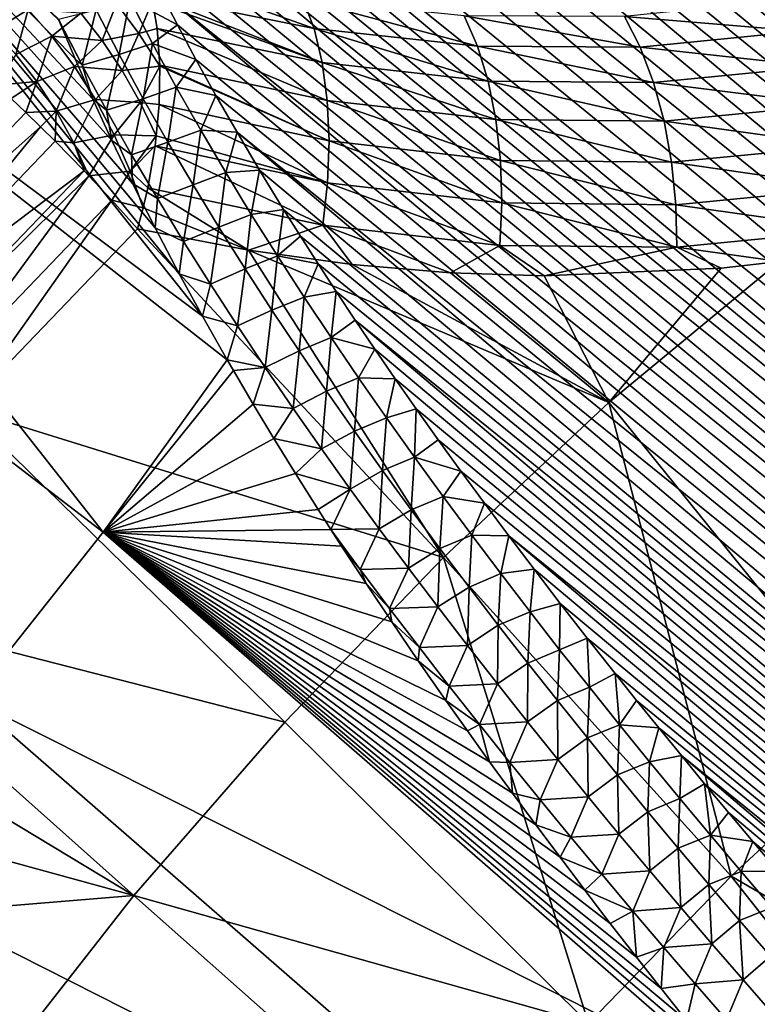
# Model space of a CAD drawing. Header units: metres. Extents: x -82 to 82, y -313 to 40.
# Tile 352 of 405: x 54.09 to 59.78, y -35.21 to -27.61. Entities that reach past the tile are written whole.
import ezdxf

# ---------------------------------------------------------------- set-up
doc = ezdxf.new("R2010")
doc.units = ezdxf.units.M
doc.layers.add('solid_505278_SW0001_CCC', color=7, linetype='CONTINUOUS')

msp = doc.modelspace()

# ---------------------------------------------------------------- linework, layer by layer
at = {"layer": 'solid_505278_SW0001_CCC'}
for points in [[(77.712303, -39.170506, 53.02898), (56.499939, -21.37587, 35.107277), (56.678864, -21.351303, 35.235115)], [(77.98645, -38.5368, 53.156605), (56.678864, -21.351303, 35.235115), (56.866714, -21.33169, 35.368835)], [(77.98645, -38.5368, 53.156605), (77.712303, -39.170506, 53.02898), (56.678864, -21.351303, 35.235115)], [(77.98645, -38.5368, 53.156605), (56.866714, -21.33169, 35.368835), (57.063717, -21.317303, 35.508598)], [(77.98645, -38.5368, 53.156605), (57.063717, -21.317303, 35.508598), (57.269768, -21.308002, 35.654255)], [(77.98645, -38.5368, 53.156605), (57.269768, -21.308002, 35.654255), (57.485489, -21.304436, 35.806316)], [(77.98645, -38.5368, 53.156605), (57.485489, -21.304436, 35.806316), (57.710903, -21.306637, 35.96476)], [(78.261543, -37.890862, 53.249474), (57.710903, -21.306637, 35.96476), (57.946106, -21.31469, 36.129635)], [(78.261543, -37.890862, 53.249474), (77.98645, -38.5368, 53.156605), (57.710903, -21.306637, 35.96476)], [(78.261543, -37.890862, 53.249474), (57.946106, -21.31469, 36.129635), (58.19183, -21.329311, 36.301529)], [(78.261543, -37.890862, 53.249474), (58.19183, -21.329311, 36.301529), (58.447876, -21.350321, 36.480244)], [(78.261543, -37.890862, 53.249474), (58.447876, -21.350321, 36.480244), (58.714619, -21.378071, 36.666058)], [(77.712303, -39.170506, 53.02898), (56.013958, -21.476168, 34.757023), (56.16758, -21.438412, 34.868263)], [(77.712303, -39.170506, 53.02898), (56.16758, -21.438412, 34.868263), (56.329449, -21.404823, 34.984917)], [(77.712303, -39.170506, 53.02898), (56.329449, -21.404823, 34.984917), (56.499939, -21.37587, 35.107277)], [(78.537277, -37.232582, 53.306927), (58.714619, -21.378071, 36.666058), (58.992783, -21.413254, 36.85957)], [(78.537277, -37.232582, 53.306927), (78.261543, -37.890862, 53.249474), (58.714619, -21.378071, 36.666058)], [(78.537277, -37.232582, 53.306927), (58.992783, -21.413254, 36.85957), (59.282021, -21.455545, 37.060444)], [(77.712303, -39.170506, 53.02898), (55.730373, -21.563089, 34.550049), (56.013958, -21.476168, 34.757023)], [(78.537277, -37.232582, 53.306927), (59.282021, -21.455545, 37.060444), (59.582996, -21.505589, 37.269222)], [(78.537277, -37.232582, 53.306927), (59.582996, -21.505589, 37.269222), (59.790581, -21.543652, 37.413147)], [(77.439308, -39.791695, 52.867069), (55.477753, -21.663631, 34.363495), (55.730373, -21.563089, 34.550049)], [(77.712303, -39.170506, 53.02898), (77.439308, -39.791695, 52.867069), (55.730373, -21.563089, 34.550049)], [(77.439308, -39.791695, 52.867069), (55.25507, -21.775826, 34.196854), (55.477753, -21.663631, 34.363495)], [(77.439308, -39.791695, 52.867069), (55.061066, -21.896627, 34.04945), (55.25507, -21.775826, 34.196854)], [(77.167732, -40.400043, 52.671307), (54.892632, -22.024157, 33.919224), (55.061066, -21.896627, 34.04945)], [(77.439308, -39.791695, 52.867069), (77.167732, -40.400043, 52.671307), (55.061066, -21.896627, 34.04945)], [(77.167732, -40.400043, 52.671307), (54.747044, -22.157621, 33.80442), (54.892632, -22.024157, 33.919224)], [(77.167732, -40.400043, 52.671307), (54.621262, -22.296532, 33.702938), (54.747044, -22.157621, 33.80442)], [(76.897682, -40.995556, 52.441936), (54.512222, -22.440956, 33.612549), (54.621262, -22.296532, 33.702938)], [(77.167732, -40.400043, 52.671307), (76.897682, -40.995556, 52.441936), (54.621262, -22.296532, 33.702938)], [(76.897682, -40.995556, 52.441936), (54.418098, -22.59203, 33.531937), (54.512222, -22.440956, 33.612549)], [(76.897682, -40.995556, 52.441936), (54.337437, -22.75078, 33.45998), (54.418098, -22.59203, 33.531937)], [(76.629295, -41.57785, 52.179131), (54.269032, -22.918339, 33.395657), (54.337437, -22.75078, 33.45998)], [(76.897682, -40.995556, 52.441936), (76.629295, -41.57785, 52.179131), (54.337437, -22.75078, 33.45998)], [(76.629295, -41.57785, 52.179131), (54.2127, -23.096617, 33.338722), (54.269032, -22.918339, 33.395657)], [(76.629295, -41.57785, 52.179131), (54.168476, -23.287699, 33.288994), (54.2127, -23.096617, 33.338722)], [(76.629295, -41.57785, 52.179131), (54.136528, -23.494091, 33.246277), (54.168476, -23.287699, 33.288994)], [(76.362785, -42.146549, 51.883034), (54.118328, -23.719193, 33.211342), (54.136528, -23.494091, 33.246277)], [(76.629295, -41.57785, 52.179131), (76.362785, -42.146549, 51.883034), (54.136528, -23.494091, 33.246277)], [(76.362785, -42.146549, 51.883034), (54.115746, -23.966042, 33.185219), (54.118328, -23.719193, 33.211342)], [(76.362785, -42.146549, 51.883034), (54.130711, -24.237123, 33.168953), (54.115746, -23.966042, 33.185219)], [(76.098122, -42.701454, 51.55349), (54.166065, -24.534912, 33.164337), (54.130711, -24.237123, 33.168953)], [(76.362785, -42.146549, 51.883034), (76.098122, -42.701454, 51.55349), (54.130711, -24.237123, 33.168953)], [(76.098122, -42.701454, 51.55349), (54.224506, -24.859316, 33.173386), (54.166065, -24.534912, 33.164337)], [(55.499104, -29.897238, 33.601494), (50.472244, -26.150358, 31.548208), (51.384346, -24.733618, 31.850908)], [(55.319359, -29.569712, 33.505646), (55.499104, -29.897238, 33.601494), (51.384346, -24.733618, 31.850908)], [(55.132519, -29.214909, 33.407429), (55.319359, -29.569712, 33.505646), (51.384346, -24.733618, 31.850908)], [(54.959049, -28.871813, 33.31786), (55.132519, -29.214909, 33.407429), (51.384346, -24.733618, 31.850908)], [(54.798218, -28.540098, 33.236446), (54.959049, -28.871813, 33.31786), (51.384346, -24.733618, 31.850908)], [(54.650684, -28.219862, 33.163277), (54.798218, -28.540098, 33.236446), (51.384346, -24.733618, 31.850908)], [(54.514759, -27.910536, 33.097496), (54.650684, -28.219862, 33.163277), (51.384346, -24.733618, 31.850908)], [(54.390209, -27.611948, 33.038853), (54.514759, -27.910536, 33.097496), (51.384346, -24.733618, 31.850908)], [(54.386349, -27.602388, 33.03706), (54.390209, -27.611948, 33.038853), (51.384346, -24.733618, 31.850908)], [(76.098122, -42.701454, 51.55349), (54.307911, -25.210443, 33.197372), (54.224506, -24.859316, 33.173386)], [(75.835464, -43.241989, 51.190437), (54.359497, -25.395966, 33.215336), (54.307911, -25.210443, 33.197372)], [(76.098122, -42.701454, 51.55349), (75.835464, -43.241989, 51.190437), (54.307911, -25.210443, 33.197372)], [(75.835464, -43.241989, 51.190437), (54.418095, -25.588348, 33.237587), (54.359497, -25.395966, 33.215336)], [(75.835464, -43.241989, 51.190437), (54.484196, -25.787806, 33.264523), (54.418095, -25.588348, 33.237587)], [(75.835464, -43.241989, 51.190437), (54.557568, -25.994192, 33.295876), (54.484196, -25.787806, 33.264523)], [(75.835464, -43.241989, 51.190437), (54.638813, -26.207821, 33.332153), (54.557568, -25.994192, 33.295876)], [(54.732632, -31.565056, 33.537498), (49.474346, -27.530312, 31.37314), (50.472244, -26.150358, 31.548208)], [(55.690086, -30.234406, 33.704788), (54.732632, -31.565056, 33.537498), (50.472244, -26.150358, 31.548208)], [(55.499104, -29.897238, 33.601494), (55.690086, -30.234406, 33.704788), (50.472244, -26.150358, 31.548208)], [(75.574974, -43.767609, 50.793751), (54.728233, -26.428816, 33.373569), (54.638813, -26.207821, 33.332153)], [(75.835464, -43.241989, 51.190437), (75.574974, -43.767609, 50.793751), (54.638813, -26.207821, 33.332153)], [(75.574974, -43.767609, 50.793751), (54.825699, -26.657087, 33.419968), (54.728233, -26.428816, 33.373569)], [(75.574974, -43.767609, 50.793751), (54.931931, -26.893061, 33.471947), (54.825699, -26.657087, 33.419968)], [(75.574974, -43.767609, 50.793751), (55.04697, -27.136723, 33.529507), (54.931931, -26.893061, 33.471947)], [(75.574974, -43.767609, 50.793751), (55.170937, -27.38813, 33.592697), (55.04697, -27.136723, 33.529507)], [(56.359562, -27.676243, 85.295265), (56.274132, -27.44945, 85.071564), (55.031906, -27.202644, 85.65387)], [(55.10194, -27.420052, 85.891785), (56.359562, -27.676243, 85.295265), (55.031906, -27.202644, 85.65387)], [(54.151546, -27.529089, 86.276726), (53.962662, -27.3566, 86.104431), (53.890133, -27.691517, 86.360878)], [(54.937099, -27.449747, 33.364674), (55.170937, -27.38813, 33.592697), (55.304642, -27.647802, 33.662205)], [(56.422745, -27.938818, 85.484573), (56.359562, -27.676243, 85.295265), (55.10194, -27.420052, 85.891785)], [(55.112698, -27.466095, 85.933853), (56.422745, -27.938818, 85.484573), (55.10194, -27.420052, 85.891785)], [(75.316559, -44.277763, 50.362961), (55.304642, -27.647802, 33.662205), (55.170937, -27.38813, 33.592697)], [(75.574974, -43.767609, 50.793751), (75.316559, -44.277763, 50.362961), (55.170937, -27.38813, 33.592697)], [(54.833839, -27.483006, 86.11058), (54.55933, -27.557642, 86.262047), (54.723541, -27.768463, 86.361893)], [(54.85614, -27.877144, 33.265396), (54.677689, -27.531462, 33.17979), (54.937099, -27.449747, 33.364674)], [(55.00771, -27.713909, 86.209999), (54.833839, -27.483006, 86.11058), (54.723541, -27.768463, 86.361893)], [(55.00771, -27.713909, 86.209999), (55.112698, -27.466095, 85.933853), (54.833839, -27.483006, 86.11058)], [(54.85614, -27.877144, 33.265396), (54.937099, -27.449747, 33.364674), (55.113476, -27.790874, 33.452869)], [(55.113476, -27.790874, 33.452869), (54.937099, -27.449747, 33.364674), (55.304642, -27.647802, 33.662205)], [(55.00771, -27.713909, 86.209999), (55.14793, -27.67391, 86.097275), (55.112698, -27.466095, 85.933853)], [(55.112698, -27.466095, 85.933853), (55.14793, -27.67391, 86.097275), (56.422745, -27.938818, 85.484573)], [(57.621296, -27.81201, 84.672333), (57.51881, -27.578312, 84.463394), (56.274132, -27.44945, 85.071564)], [(56.359562, -27.676243, 85.295265), (57.621296, -27.81201, 84.672333), (56.274132, -27.44945, 85.071564)], [(60.120384, -27.695913, 83.37088), (59.979641, -27.457232, 83.192001), (58.757282, -27.582617, 83.834816)], [(54.732632, -31.565056, 33.537498), (53.707024, -32.85371, 33.476559), (49.474346, -27.530312, 31.37314)], [(54.151546, -27.529089, 86.276726), (53.890133, -27.691517, 86.360878), (54.058098, -27.875961, 86.488609)], [(54.335827, -27.734612, 86.414261), (54.151546, -27.529089, 86.276726), (54.058098, -27.875961, 86.488609)], [(54.55933, -27.557642, 86.262047), (54.151546, -27.529089, 86.276726), (54.335827, -27.734612, 86.414261)], [(54.723541, -27.768463, 86.361893), (54.55933, -27.557642, 86.262047), (54.335827, -27.734612, 86.414261)], [(54.568916, -27.9578, 33.120899), (54.386349, -27.602388, 33.03706), (54.677689, -27.531462, 33.17979)], [(54.568916, -27.9578, 33.120899), (54.677689, -27.531462, 33.17979), (54.85614, -27.877144, 33.265396)], [(58.878311, -27.820383, 84.028709), (58.757282, -27.582617, 83.834816), (57.51881, -27.578312, 84.463394)], [(57.621296, -27.81201, 84.672333), (58.878311, -27.820383, 84.028709), (57.51881, -27.578312, 84.463394)], [(58.878311, -27.820383, 84.028709), (60.120384, -27.695913, 83.37088), (58.757282, -27.582617, 83.834816)], [(54.568916, -27.9578, 33.120899), (54.390209, -27.611948, 33.038853), (54.386349, -27.602388, 33.03706)], [(54.568916, -27.9578, 33.120899), (54.514759, -27.910536, 33.097496), (54.390209, -27.611948, 33.038853)], [(55.00771, -27.713909, 86.209999), (55.168667, -27.966963, 86.269623), (55.14793, -27.67391, 86.097275)], [(55.113476, -27.790874, 33.452869), (55.304642, -27.647802, 33.662205), (55.447891, -27.915569, 33.737812)], [(56.461964, -28.230034, 85.634338), (56.422745, -27.938818, 85.484573), (55.14793, -27.67391, 86.097275)], [(55.168442, -27.957243, 86.264816), (56.461964, -28.230034, 85.634338), (55.14793, -27.67391, 86.097275)], [(55.168667, -27.966963, 86.269623), (55.168442, -27.957243, 86.264816), (55.14793, -27.67391, 86.097275)], [(75.316559, -44.277763, 50.362961), (55.447891, -27.915569, 33.737812), (55.304642, -27.647802, 33.662205)], [(57.703487, -28.080746, 84.844963), (57.621296, -27.81201, 84.672333), (56.359562, -27.676243, 85.295265)], [(56.422745, -27.938818, 85.484573), (57.703487, -28.080746, 84.844963), (56.359562, -27.676243, 85.295265)], [(54.335827, -27.734612, 86.414261), (54.058098, -27.875961, 86.488609), (54.218662, -28.084972, 86.583885)], [(54.511002, -27.968155, 86.513687), (54.335827, -27.734612, 86.414261), (54.218662, -28.084972, 86.583885)], [(54.723541, -27.768463, 86.361893), (54.335827, -27.734612, 86.414261), (54.511002, -27.968155, 86.513687)], [(55.00771, -27.713909, 86.209999), (54.723541, -27.768463, 86.361893), (54.877373, -27.999447, 86.427963)], [(55.00771, -27.713909, 86.209999), (54.877373, -27.999447, 86.427963), (55.168667, -27.966963, 86.269623)], [(60.244869, -27.96785, 83.509911), (60.120384, -27.695913, 83.37088), (58.878311, -27.820383, 84.028709)], [(54.877373, -27.999447, 86.427963), (54.723541, -27.768463, 86.361893), (54.511002, -27.968155, 86.513687)], [(55.040722, -28.217342, 33.356339), (54.85614, -27.877144, 33.265396), (55.113476, -27.790874, 33.452869)], [(55.040722, -28.217342, 33.356339), (55.113476, -27.790874, 33.452869), (55.296181, -28.127302, 33.546383)], [(55.296181, -28.127302, 33.546383), (55.113476, -27.790874, 33.452869), (55.447891, -27.915569, 33.737812)], [(58.981045, -28.09234, 84.184471), (58.878311, -27.820383, 84.028709), (57.621296, -27.81201, 84.672333)], [(57.703487, -28.080746, 84.844963), (58.981045, -28.09234, 84.184471), (57.621296, -27.81201, 84.672333)], [(58.981045, -28.09234, 84.184471), (60.244869, -27.96785, 83.509911), (58.878311, -27.820383, 84.028709)], [(53.908672, -28.112297, 86.568687), (54.218662, -28.084972, 86.583885), (54.058098, -27.875961, 86.488609)], [(54.757412, -28.306679, 33.210194), (54.568916, -27.9578, 33.120899), (54.85614, -27.877144, 33.265396)], [(54.757412, -28.306679, 33.210194), (54.85614, -27.877144, 33.265396), (55.040722, -28.217342, 33.356339)], [(54.511002, -27.968155, 86.513687), (54.218662, -28.084972, 86.583885), (54.368336, -28.313997, 86.644646)], [(54.672802, -28.22402, 86.572578), (54.511002, -27.968155, 86.513687), (54.368336, -28.313997, 86.644646)], [(54.877373, -27.999447, 86.427963), (54.511002, -27.968155, 86.513687), (54.672802, -28.22402, 86.572578)], [(54.568916, -27.9578, 33.120899), (54.650684, -28.219862, 33.163277), (54.514759, -27.910536, 33.097496)], [(54.757412, -28.306679, 33.210194), (54.650684, -28.219862, 33.163277), (54.568916, -27.9578, 33.120899)], [(55.017693, -28.245892, 86.4589), (55.168667, -27.966963, 86.269623), (54.877373, -27.999447, 86.427963)], [(55.017693, -28.245892, 86.4589), (55.162983, -28.262381, 86.389839), (55.168667, -27.966963, 86.269623)], [(55.168667, -27.966963, 86.269623), (55.162983, -28.262381, 86.389839), (56.476143, -28.541969, 85.740501)], [(56.476143, -28.541969, 85.740501), (56.461964, -28.230034, 85.634338), (55.168442, -27.957243, 86.264816)], [(55.168667, -27.966963, 86.269623), (56.476143, -28.541969, 85.740501), (55.168442, -27.957243, 86.264816)], [(55.296181, -28.127302, 33.546383), (55.447891, -27.915569, 33.737812), (55.601097, -28.19169, 33.819847)], [(75.316559, -44.277763, 50.362961), (55.601097, -28.19169, 33.819847), (55.447891, -27.915569, 33.737812)], [(57.763149, -28.377209, 84.976585), (57.703487, -28.080746, 84.844963), (56.422745, -27.938818, 85.484573)], [(56.461964, -28.230034, 85.634338), (57.763149, -28.377209, 84.976585), (56.422745, -27.938818, 85.484573)], [(60.349712, -28.265646, 83.605309), (60.244869, -27.96785, 83.509911), (58.981045, -28.09234, 84.184471)], [(55.017693, -28.245892, 86.4589), (54.877373, -27.999447, 86.427963), (54.672802, -28.22402, 86.572578)], [(53.908672, -28.112297, 86.568687), (54.020504, -28.21615, 86.616089), (54.218662, -28.084972, 86.583885)], [(54.020504, -28.21615, 86.616089), (54.133663, -28.323484, 86.651276), (54.218662, -28.084972, 86.583885)], [(54.133663, -28.323484, 86.651276), (54.368336, -28.313997, 86.644646), (54.218662, -28.084972, 86.583885)], [(55.230656, -28.552517, 33.452045), (55.040722, -28.217342, 33.356339), (55.296181, -28.127302, 33.546383)], [(55.230656, -28.552517, 33.452045), (55.296181, -28.127302, 33.546383), (55.484451, -28.459343, 33.644657)], [(55.484451, -28.459343, 33.644657), (55.296181, -28.127302, 33.546383), (55.601097, -28.19169, 33.819847)], [(59.062683, -28.39109, 84.297859), (58.981045, -28.09234, 84.184471), (57.703487, -28.080746, 84.844963)], [(57.763149, -28.377209, 84.976585), (59.062683, -28.39109, 84.297859), (57.703487, -28.080746, 84.844963)], [(59.062683, -28.39109, 84.297859), (60.349712, -28.265646, 83.605309), (58.981045, -28.09234, 84.184471)], [(55.484451, -28.459343, 33.644657), (55.601097, -28.19169, 33.819847), (55.765057, -28.476694, 33.908974)], [(75.316559, -44.277763, 50.362961), (55.765057, -28.476694, 33.908974), (55.601097, -28.19169, 33.819847)], [(52.751148, -29.764925, 86.840767), (54.133663, -28.323484, 86.651276), (54.020504, -28.21615, 86.616089)], [(54.672802, -28.22402, 86.572578), (54.368336, -28.313997, 86.644646), (54.503853, -28.558048, 86.669563)], [(54.817276, -28.495968, 86.589493), (54.672802, -28.22402, 86.572578), (54.503853, -28.558048, 86.669563)], [(54.757412, -28.306679, 33.210194), (54.798218, -28.540098, 33.236446), (54.650684, -28.219862, 33.163277)], [(55.017693, -28.245892, 86.4589), (54.672802, -28.22402, 86.572578), (54.817276, -28.495968, 86.589493)], [(54.951225, -28.64974, 33.304394), (54.757412, -28.306679, 33.210194), (55.040722, -28.217342, 33.356339)], [(55.017693, -28.245892, 86.4589), (54.817276, -28.495968, 86.589493), (55.141685, -28.502804, 86.454056)], [(54.951225, -28.64974, 33.304394), (55.040722, -28.217342, 33.356339), (55.230656, -28.552517, 33.452045)], [(55.017693, -28.245892, 86.4589), (55.141685, -28.502804, 86.454056), (55.162983, -28.262381, 86.389839)], [(55.141685, -28.502804, 86.454056), (56.464905, -28.866142, 85.800163), (55.162983, -28.262381, 86.389839)], [(56.464905, -28.866142, 85.800163), (56.476143, -28.541969, 85.740501), (55.162983, -28.262381, 86.389839)], [(57.798649, -28.693338, 85.063629), (57.763149, -28.377209, 84.976585), (56.461964, -28.230034, 85.634338)], [(56.476143, -28.541969, 85.740501), (57.798649, -28.693338, 85.063629), (56.461964, -28.230034, 85.634338)], [(60.432056, -28.581202, 83.65448), (60.349712, -28.265646, 83.605309), (59.062683, -28.39109, 84.297859)], [(52.751148, -29.764925, 86.840767), (54.24725, -28.433577, 86.673988), (54.133663, -28.323484, 86.651276)], [(54.133663, -28.323484, 86.651276), (54.24725, -28.433577, 86.673988), (54.368336, -28.313997, 86.644646)], [(54.24725, -28.433577, 86.673988), (54.360619, -28.545763, 86.684105), (54.368336, -28.313997, 86.644646)], [(54.360619, -28.545763, 86.684105), (54.503853, -28.558048, 86.669563), (54.368336, -28.313997, 86.644646)], [(54.951225, -28.64974, 33.304394), (54.798218, -28.540098, 33.236446), (54.757412, -28.306679, 33.210194)], [(52.986847, -29.978029, 86.872375), (54.24725, -28.433577, 86.673988), (52.751148, -29.764925, 86.840767)], [(52.986847, -29.978029, 86.872375), (54.360619, -28.545763, 86.684105), (54.24725, -28.433577, 86.673988)], [(59.12101, -28.708515, 84.365791), (59.062683, -28.39109, 84.297859), (57.763149, -28.377209, 84.976585)], [(57.798649, -28.693338, 85.063629), (59.12101, -28.708515, 84.365791), (57.763149, -28.377209, 84.976585)], [(59.12101, -28.708515, 84.365791), (60.432056, -28.581202, 83.65448), (59.062683, -28.39109, 84.297859)], [(54.817276, -28.495968, 86.589493), (54.503853, -28.558048, 86.669563), (54.62167, -28.812908, 86.658188)], [(54.940907, -28.777361, 86.564018), (54.817276, -28.495968, 86.589493), (54.62167, -28.812908, 86.658188)], [(54.940907, -28.777361, 86.564018), (55.141685, -28.502804, 86.454056), (54.817276, -28.495968, 86.589493)], [(54.940907, -28.777361, 86.564018), (55.131794, -28.581074, 86.468895), (55.141685, -28.502804, 86.454056)], [(55.141685, -28.502804, 86.454056), (55.131794, -28.581074, 86.468895), (56.464905, -28.866142, 85.800163)], [(55.425415, -28.883017, 33.55212), (55.230656, -28.552517, 33.452045), (55.484451, -28.459343, 33.644657)], [(55.425415, -28.883017, 33.55212), (55.484451, -28.459343, 33.644657), (55.67775, -28.78726, 33.747311)], [(55.67775, -28.78726, 33.747311), (55.484451, -28.459343, 33.644657), (55.765057, -28.476694, 33.908974)], [(55.67775, -28.78726, 33.747311), (55.765057, -28.476694, 33.908974), (55.939407, -28.770294, 34.004837)], [(75.060394, -44.771652, 49.897835), (55.939407, -28.770294, 34.004837), (55.765057, -28.476694, 33.908974)], [(75.316559, -44.277763, 50.362961), (75.060394, -44.771652, 49.897835), (55.765057, -28.476694, 33.908974)], [(52.986847, -29.978029, 86.872375), (54.583851, -28.77343, 86.666374), (54.360619, -28.545763, 86.684105)], [(54.360619, -28.545763, 86.684105), (54.583851, -28.77343, 86.666374), (54.503853, -28.558048, 86.669563)], [(54.583851, -28.77343, 86.666374), (54.62167, -28.812908, 86.658188), (54.503853, -28.558048, 86.669563)], [(54.951225, -28.64974, 33.304394), (54.959049, -28.871813, 33.31786), (54.798218, -28.540098, 33.236446)], [(54.940907, -28.777361, 86.564018), (55.075554, -28.904551, 86.499924), (55.131794, -28.581074, 86.468895)], [(55.149796, -28.98745, 33.403065), (54.951225, -28.64974, 33.304394), (55.230656, -28.552517, 33.452045)], [(55.075554, -28.904551, 86.499924), (56.428558, -29.193741, 85.811699), (55.131794, -28.581074, 86.468895)], [(56.428558, -29.193741, 85.811699), (56.464905, -28.866142, 85.800163), (55.131794, -28.581074, 86.468895)], [(55.149796, -28.98745, 33.403065), (55.230656, -28.552517, 33.452045), (55.425415, -28.883017, 33.55212)], [(56.464905, -28.866142, 85.800163), (57.809032, -29.020538, 85.103714), (56.476143, -28.541969, 85.740501)], [(57.809032, -29.020538, 85.103714), (57.798649, -28.693338, 85.063629), (56.476143, -28.541969, 85.740501)], [(60.48967, -28.905935, 83.656097), (60.432056, -28.581202, 83.65448), (59.12101, -28.708515, 84.365791)], [(55.149796, -28.98745, 33.403065), (54.959049, -28.871813, 33.31786), (54.951225, -28.64974, 33.304394)], [(59.154434, -29.035976, 84.386429), (59.12101, -28.708515, 84.365791), (57.798649, -28.693338, 85.063629)], [(57.809032, -29.020538, 85.103714), (59.154434, -29.035976, 84.386429), (57.798649, -28.693338, 85.063629)], [(59.154434, -29.035976, 84.386429), (60.48967, -28.905935, 83.656097), (59.12101, -28.708515, 84.365791)], [(53.221157, -30.194113, 86.853104), (54.583851, -28.77343, 86.666374), (52.986847, -29.978029, 86.872375)], [(53.221157, -30.194113, 86.853104), (54.62167, -28.812908, 86.658188), (54.583851, -28.77343, 86.666374)], [(53.448116, -30.407663, 86.783455), (54.62167, -28.812908, 86.658188), (53.221157, -30.194113, 86.853104)], [(53.448116, -30.407663, 86.783455), (54.797695, -29.000751, 86.598511), (54.62167, -28.812908, 86.658188)], [(54.797695, -29.000751, 86.598511), (54.940907, -28.777361, 86.564018), (54.62167, -28.812908, 86.658188)], [(54.797695, -29.000751, 86.598511), (55.039806, -29.060753, 86.497284), (54.940907, -28.777361, 86.564018)], [(54.940907, -28.777361, 86.564018), (55.039806, -29.060753, 86.497284), (55.075554, -28.904551, 86.499924)], [(55.624512, -29.209167, 33.656204), (55.425415, -28.883017, 33.55212), (55.67775, -28.78726, 33.747311)], [(55.624512, -29.209167, 33.656204), (55.67775, -28.78726, 33.747311), (55.875565, -29.111303, 33.853966)], [(55.875565, -29.111303, 33.853966), (55.67775, -28.78726, 33.747311), (55.939407, -28.770294, 34.004837)], [(55.875565, -29.111303, 33.853966), (55.939407, -28.770294, 34.004837), (56.124889, -29.072975, 34.108047)], [(75.060394, -44.771652, 49.897835), (56.124889, -29.072975, 34.108047), (55.939407, -28.770294, 34.004837)], [(55.149796, -28.98745, 33.403065), (55.132519, -29.214909, 33.407429), (54.959049, -28.871813, 33.31786)], [(55.352646, -29.320215, 33.505856), (55.149796, -28.98745, 33.403065), (55.425415, -28.883017, 33.55212)], [(55.352646, -29.320215, 33.505856), (55.425415, -28.883017, 33.55212), (55.624512, -29.209167, 33.656204)], [(56.428558, -29.193741, 85.811699), (57.794022, -29.349911, 85.095764), (56.464905, -28.866142, 85.800163)], [(57.794022, -29.349911, 85.095764), (57.809032, -29.020538, 85.103714), (56.464905, -28.866142, 85.800163)], [(55.039806, -29.060753, 86.497284), (55.852478, -29.386984, 86.052719), (55.075554, -28.904551, 86.499924)], [(55.075554, -28.904551, 86.499924), (55.852478, -29.386984, 86.052719), (56.428558, -29.193741, 85.811699)], [(60.520988, -29.231018, 83.610107), (60.48967, -28.905935, 83.656097), (59.154434, -29.035976, 84.386429)], [(53.448116, -30.407663, 86.783455), (53.66193, -30.613239, 86.665184), (54.797695, -29.000751, 86.598511)], [(54.797695, -29.000751, 86.598511), (53.66193, -30.613239, 86.665184), (54.996571, -29.22191, 86.482292)], [(54.797695, -29.000751, 86.598511), (54.996571, -29.22191, 86.482292), (55.039806, -29.060753, 86.497284)], [(55.352646, -29.320215, 33.505856), (55.132519, -29.214909, 33.407429), (55.149796, -28.98745, 33.403065)], [(57.794022, -29.349911, 85.095764), (59.16206, -29.364573, 84.359207), (57.809032, -29.020538, 85.103714)], [(59.16206, -29.364573, 84.359207), (59.154434, -29.035976, 84.386429), (57.809032, -29.020538, 85.103714)], [(59.16206, -29.364573, 84.359207), (60.520988, -29.231018, 83.610107), (59.154434, -29.035976, 84.386429)], [(55.039806, -29.060753, 86.497284), (54.996571, -29.22191, 86.482292), (55.852478, -29.386984, 86.052719)], [(55.827484, -29.53129, 33.763939), (55.624512, -29.209167, 33.656204), (55.875565, -29.111303, 33.853966)], [(55.827484, -29.53129, 33.763939), (55.875565, -29.111303, 33.853966), (56.077412, -29.431719, 33.964279)], [(56.077412, -29.431719, 33.964279), (55.875565, -29.111303, 33.853966), (56.124889, -29.072975, 34.108047)], [(56.077412, -29.431719, 33.964279), (56.124889, -29.072975, 34.108047), (56.25518, -29.280107, 34.18132)], [(75.060394, -44.771652, 49.897835), (56.25518, -29.280107, 34.18132), (56.124889, -29.072975, 34.108047)], [(56.428558, -29.193741, 85.811699), (55.852478, -29.386984, 86.052719), (56.654522, -29.497297, 85.642609)], [(56.428558, -29.193741, 85.811699), (56.654522, -29.497297, 85.642609), (57.412693, -29.561171, 85.248581)], [(56.428558, -29.193741, 85.811699), (57.412693, -29.561171, 85.248581), (57.794022, -29.349911, 85.095764)], [(54.996571, -29.22191, 86.482292), (53.66193, -30.613239, 86.665184), (57.35899, -31.76026, 84.610481)], [(55.852478, -29.386984, 86.052719), (54.996571, -29.22191, 86.482292), (57.35899, -31.76026, 84.610481)], [(55.352646, -29.320215, 33.505856), (55.319359, -29.569712, 33.505646), (55.132519, -29.214909, 33.407429)], [(55.559315, -29.648439, 33.612392), (55.352646, -29.320215, 33.505856), (55.624512, -29.209167, 33.656204)], [(55.559315, -29.648439, 33.612392), (55.624512, -29.209167, 33.656204), (55.827484, -29.53129, 33.763939)], [(59.16206, -29.364573, 84.359207), (59.952885, -29.475231, 83.886482), (60.520988, -29.231018, 83.610107)], [(55.559315, -29.648439, 33.612392), (55.319359, -29.569712, 33.505646), (55.352646, -29.320215, 33.505856)], [(56.077412, -29.431719, 33.964279), (56.25518, -29.280107, 34.18132), (56.390465, -29.491289, 34.257874)], [(75.060394, -44.771652, 49.897835), (56.390465, -29.491289, 34.257874), (56.25518, -29.280107, 34.18132)], [(55.852478, -29.386984, 86.052719), (57.35899, -31.76026, 84.610481), (58.635197, -30.562897, 84.313454)], [(56.654522, -29.497297, 85.642609), (55.852478, -29.386984, 86.052719), (58.635197, -30.562897, 84.313454)], [(57.794022, -29.349911, 85.095764), (57.412693, -29.561171, 85.248581), (58.135738, -29.584642, 84.867294)], [(57.794022, -29.349911, 85.095764), (58.135738, -29.584642, 84.867294), (59.16206, -29.364573, 84.359207)], [(59.16206, -29.364573, 84.359207), (58.135738, -29.584642, 84.867294), (59.503525, -29.525412, 84.131958)], [(59.16206, -29.364573, 84.359207), (59.503525, -29.525412, 84.131958), (59.952885, -29.475231, 83.886482)], [(56.033974, -29.849634, 33.875065), (55.827484, -29.53129, 33.763939), (56.077412, -29.431719, 33.964279)], [(56.033974, -29.849634, 33.875065), (56.077412, -29.431719, 33.964279), (56.282951, -29.748695, 34.077999)], [(56.282951, -29.748695, 34.077999), (56.077412, -29.431719, 33.964279), (56.390465, -29.491289, 34.257874)], [(56.282951, -29.748695, 34.077999), (56.390465, -29.491289, 34.257874), (56.530933, -29.706642, 34.337872)], [(75.060394, -44.771652, 49.897835), (56.530933, -29.706642, 34.337872), (56.390465, -29.491289, 34.257874)], [(57.412693, -29.561171, 85.248581), (56.654522, -29.497297, 85.642609), (58.635197, -30.562897, 84.313454)], [(59.952885, -29.475231, 83.886482), (58.635197, -30.562897, 84.313454), (60.729389, -33.158684, 82.190788)], [(59.503525, -29.525412, 84.131958), (58.635197, -30.562897, 84.313454), (59.952885, -29.475231, 83.886482)], [(55.559315, -29.648439, 33.612392), (55.499104, -29.897238, 33.601494), (55.319359, -29.569712, 33.505646)], [(55.769424, -29.97245, 33.722389), (55.559315, -29.648439, 33.612392), (55.827484, -29.53129, 33.763939)], [(55.769424, -29.97245, 33.722389), (55.827484, -29.53129, 33.763939), (56.033974, -29.849634, 33.875065)], [(58.135738, -29.584642, 84.867294), (57.412693, -29.561171, 85.248581), (58.635197, -30.562897, 84.313454)], [(59.503525, -29.525412, 84.131958), (58.135738, -29.584642, 84.867294), (58.635197, -30.562897, 84.313454)], [(55.769424, -29.97245, 33.722389), (55.499104, -29.897238, 33.601494), (55.559315, -29.648439, 33.612392)], [(56.491875, -30.062412, 34.194901), (56.282951, -29.748695, 34.077999), (56.530933, -29.706642, 34.337872)], [(56.491875, -30.062412, 34.194901), (56.530933, -29.706642, 34.337872), (56.676952, -29.926403, 34.421631)], [(75.060394, -44.771652, 49.897835), (56.676952, -29.926403, 34.421631), (56.530933, -29.706642, 34.337872)], [(56.243702, -30.164415, 33.989372), (56.033974, -29.849634, 33.875065), (56.282951, -29.748695, 34.077999)], [(56.243702, -30.164415, 33.989372), (56.282951, -29.748695, 34.077999), (56.491875, -30.062412, 34.194901)], [(55.982704, -30.292509, 33.835636), (55.769424, -29.97245, 33.722389), (56.033974, -29.849634, 33.875065)], [(55.982704, -30.292509, 33.835636), (56.033974, -29.849634, 33.875065), (56.243702, -30.164415, 33.989372)], [(55.769424, -29.97245, 33.722389), (55.690086, -30.234406, 33.704788), (55.499104, -29.897238, 33.601494)], [(56.491875, -30.062412, 34.194901), (56.676952, -29.926403, 34.421631), (56.828861, -30.150799, 34.509438)], [(74.80658, -45.248489, 49.397987), (56.828861, -30.150799, 34.509438), (56.676952, -29.926403, 34.421631)], [(75.060394, -44.771652, 49.897835), (74.80658, -45.248489, 49.397987), (56.676952, -29.926403, 34.421631)], [(55.982704, -30.292509, 33.835636), (55.690086, -30.234406, 33.704788), (55.769424, -29.97245, 33.722389)], [(56.456387, -30.475847, 34.106647), (56.243702, -30.164415, 33.989372), (56.491875, -30.062412, 34.194901)], [(56.456387, -30.475847, 34.106647), (56.491875, -30.062412, 34.194901), (56.70388, -30.373045, 34.31477)], [(56.70388, -30.373045, 34.31477), (56.491875, -30.062412, 34.194901), (56.828861, -30.150799, 34.509438)], [(56.198875, -30.608868, 33.951916), (55.982704, -30.292509, 33.835636), (56.243702, -30.164415, 33.989372)], [(56.198875, -30.608868, 33.951916), (56.243702, -30.164415, 33.989372), (56.456387, -30.475847, 34.106647)], [(56.70388, -30.373045, 34.31477), (56.828861, -30.150799, 34.509438), (56.986328, -30.379599, 34.600998)], [(74.80658, -45.248489, 49.397987), (56.986328, -30.379599, 34.600998), (56.828861, -30.150799, 34.509438)], [(55.737164, -30.315968, 33.730465), (54.732632, -31.565056, 33.537498), (55.690086, -30.234406, 33.704788)], [(55.982704, -30.292509, 33.835636), (55.737164, -30.315968, 33.730465), (55.690086, -30.234406, 33.704788)], [(55.737164, -30.315968, 33.730465), (55.8895, -30.575678, 33.814056), (54.732632, -31.565056, 33.537498)], [(55.982704, -30.292509, 33.835636), (55.8895, -30.575678, 33.814056), (55.737164, -30.315968, 33.730465)], [(56.198875, -30.608868, 33.951916), (55.8895, -30.575678, 33.814056), (55.982704, -30.292509, 33.835636)], [(56.671757, -30.78413, 34.226688), (56.456387, -30.475847, 34.106647), (56.70388, -30.373045, 34.31477)], [(56.671757, -30.78413, 34.226688), (56.70388, -30.373045, 34.31477), (56.918701, -30.680754, 34.437412)], [(56.918701, -30.680754, 34.437412), (56.70388, -30.373045, 34.31477), (56.986328, -30.379599, 34.600998)], [(56.918701, -30.680754, 34.437412), (56.986328, -30.379599, 34.600998), (57.149426, -30.612839, 34.696358)], [(74.80658, -45.248489, 49.397987), (57.149426, -30.612839, 34.696358), (56.986328, -30.379599, 34.600998)], [(56.417671, -30.921776, 34.071026), (56.198875, -30.608868, 33.951916), (56.456387, -30.475847, 34.106647)], [(56.417671, -30.921776, 34.071026), (56.456387, -30.475847, 34.106647), (56.671757, -30.78413, 34.226688)], [(58.635197, -30.562897, 84.313454), (57.35899, -31.76026, 84.610481), (59.579975, -34.221737, 82.472404)], [(58.635197, -30.562897, 84.313454), (59.579975, -34.221737, 82.472404), (60.729389, -33.158684, 82.190788)], [(53.66193, -30.613239, 86.665184), (52.388466, -32.071255, 86.719933), (56.133785, -33.033005, 84.782509)], [(53.66193, -30.613239, 86.665184), (56.133785, -33.033005, 84.782509), (57.35899, -31.76026, 84.610481)], [(55.8895, -30.575678, 33.814056), (56.049236, -30.841185, 33.902451), (54.732632, -31.565056, 33.537498)], [(56.198875, -30.608868, 33.951916), (56.049236, -30.841185, 33.902451), (55.8895, -30.575678, 33.814056)], [(56.417671, -30.921776, 34.071026), (56.049236, -30.841185, 33.902451), (56.198875, -30.608868, 33.951916)], [(57.136143, -30.985666, 34.562687), (56.918701, -30.680754, 34.437412), (57.149426, -30.612839, 34.696358)], [(57.136143, -30.985666, 34.562687), (57.149426, -30.612839, 34.696358), (57.318562, -30.85078, 34.795891)], [(74.80658, -45.248489, 49.397987), (57.318562, -30.85078, 34.795891), (57.149426, -30.612839, 34.696358)], [(56.889622, -31.089418, 34.349354), (56.671757, -30.78413, 34.226688), (56.918701, -30.680754, 34.437412)], [(56.889622, -31.089418, 34.349354), (56.918701, -30.680754, 34.437412), (57.136143, -30.985666, 34.562687)], [(56.638893, -31.231422, 34.192806), (56.417671, -30.921776, 34.071026), (56.671757, -30.78413, 34.226688)], [(56.638893, -31.231422, 34.192806), (56.671757, -30.78413, 34.226688), (56.889622, -31.089418, 34.349354)], [(56.049236, -30.841185, 33.902451), (56.216431, -31.112516, 33.995735), (54.732632, -31.565056, 33.537498)], [(56.417671, -30.921776, 34.071026), (56.216431, -31.112516, 33.995735), (56.049236, -30.841185, 33.902451)], [(57.136143, -30.985666, 34.562687), (57.318562, -30.85078, 34.795891), (57.49416, -31.093685, 34.899963)], [(74.80658, -45.248489, 49.397987), (57.49416, -31.093685, 34.899963), (57.318562, -30.85078, 34.795891)], [(56.638893, -31.231422, 34.192806), (56.216431, -31.112516, 33.995735), (56.417671, -30.921776, 34.071026)], [(57.109806, -31.391853, 34.474514), (56.889622, -31.089418, 34.349354), (57.136143, -30.985666, 34.562687)], [(57.109806, -31.391853, 34.474514), (57.136143, -30.985666, 34.562687), (57.356018, -31.287905, 34.690464)], [(57.356018, -31.287905, 34.690464), (57.136143, -30.985666, 34.562687), (57.49416, -31.093685, 34.899963)], [(56.862377, -31.537971, 34.317135), (56.638893, -31.231422, 34.192806), (56.889622, -31.089418, 34.349354)], [(56.862377, -31.537971, 34.317135), (56.889622, -31.089418, 34.349354), (57.109806, -31.391853, 34.474514)], [(57.356018, -31.287905, 34.690464), (57.49416, -31.093685, 34.899963), (57.676018, -31.341427, 35.008392)], [(74.80658, -45.248489, 49.397987), (57.676018, -31.341427, 35.008392), (57.49416, -31.093685, 34.899963)], [(56.216431, -31.112516, 33.995735), (56.39043, -31.389479, 34.093735), (54.732632, -31.565056, 33.537498)], [(56.638893, -31.231422, 34.192806), (56.39043, -31.389479, 34.093735), (56.216431, -31.112516, 33.995735)], [(56.638893, -31.231422, 34.192806), (56.48922, -31.544249, 34.149738), (56.39043, -31.389479, 34.093735)], [(56.862377, -31.537971, 34.317135), (56.48922, -31.544249, 34.149738), (56.638893, -31.231422, 34.192806)], [(57.332142, -31.691576, 34.602039), (57.109806, -31.391853, 34.474514), (57.356018, -31.287905, 34.690464)], [(57.332142, -31.691576, 34.602039), (57.356018, -31.287905, 34.690464), (57.578136, -31.587589, 34.820606)], [(57.578136, -31.587589, 34.820606), (57.356018, -31.287905, 34.690464), (57.676018, -31.341427, 35.008392)], [(56.39043, -31.389479, 34.093735), (56.48922, -31.544249, 34.149738), (54.732632, -31.565056, 33.537498)], [(57.087952, -31.841589, 34.443878), (56.862377, -31.537971, 34.317135), (57.109806, -31.391853, 34.474514)], [(57.087952, -31.841589, 34.443878), (57.109806, -31.391853, 34.474514), (57.332142, -31.691576, 34.602039)], [(57.578136, -31.587589, 34.820606), (57.676018, -31.341427, 35.008392), (57.863991, -31.593895, 35.121033)], [(74.80658, -45.248489, 49.397987), (57.863991, -31.593895, 35.121033), (57.676018, -31.341427, 35.008392)], [(56.48922, -31.544249, 34.149738), (56.571842, -31.672304, 34.196766), (54.732632, -31.565056, 33.537498)], [(56.715714, -31.851732, 34.273788), (56.48922, -31.544249, 34.149738), (56.862377, -31.537971, 34.317135)], [(56.715714, -31.851732, 34.273788), (56.571842, -31.672304, 34.196766), (56.48922, -31.544249, 34.149738)], [(56.715714, -31.851732, 34.273788), (56.862377, -31.537971, 34.317135), (57.087952, -31.841589, 34.443878)], [(59.640484, -35.8353, 36.040417), (53.707024, -32.85371, 33.476559), (54.732632, -31.565056, 33.537498)], [(59.43581, -35.583092, 35.912273), (59.640484, -35.8353, 36.040417), (54.732632, -31.565056, 33.537498)], [(59.236156, -35.33437, 35.787918), (59.43581, -35.583092, 35.912273), (54.732632, -31.565056, 33.537498)], [(59.041183, -35.088932, 35.667137), (59.236156, -35.33437, 35.787918), (54.732632, -31.565056, 33.537498)], [(58.850536, -34.846596, 35.549713), (59.041183, -35.088932, 35.667137), (54.732632, -31.565056, 33.537498)], [(58.647472, -34.585304, 35.425293), (58.850536, -34.846596, 35.549713), (54.732632, -31.565056, 33.537498)], [(58.450443, -34.328197, 35.305176), (58.647472, -34.585304, 35.425293), (54.732632, -31.565056, 33.537498)], [(58.25909, -34.075085, 35.189133), (58.450443, -34.328197, 35.305176), (54.732632, -31.565056, 33.537498)], [(58.073032, -33.825779, 35.076927), (58.25909, -34.075085, 35.189133), (54.732632, -31.565056, 33.537498)], [(57.891903, -33.580093, 34.968342), (58.073032, -33.825779, 35.076927), (54.732632, -31.565056, 33.537498)], [(57.715427, -33.337883, 34.863197), (57.891903, -33.580093, 34.968342), (54.732632, -31.565056, 33.537498)], [(57.544258, -33.099453, 34.761742), (57.715427, -33.337883, 34.863197), (54.732632, -31.565056, 33.537498)], [(57.378345, -32.864792, 34.663898), (57.544258, -33.099453, 34.761742), (54.732632, -31.565056, 33.537498)], [(57.164764, -32.557537, 34.538754), (57.378345, -32.864792, 34.663898), (54.732632, -31.565056, 33.537498)], [(56.95924, -32.256424, 34.419285), (57.164764, -32.557537, 34.538754), (54.732632, -31.565056, 33.537498)], [(56.761311, -31.961237, 34.305199), (56.95924, -32.256424, 34.419285), (54.732632, -31.565056, 33.537498)], [(56.571842, -31.672304, 34.196766), (56.761311, -31.961237, 34.305199), (54.732632, -31.565056, 33.537498)], [(57.556458, -31.988722, 34.731812), (57.332142, -31.691576, 34.602039), (57.578136, -31.587589, 34.820606)], [(57.556458, -31.988722, 34.731812), (57.578136, -31.587589, 34.820606), (57.80233, -31.884836, 34.952991)], [(57.80233, -31.884836, 34.952991), (57.578136, -31.587589, 34.820606), (57.863991, -31.593895, 35.121033)], [(57.80233, -31.884836, 34.952991), (57.863991, -31.593895, 35.121033), (58.058552, -31.851387, 35.238327)], [(74.554993, -45.707344, 48.862717), (58.058552, -31.851387, 35.238327), (57.863991, -31.593895, 35.121033)], [(74.80658, -45.248489, 49.397987), (74.554993, -45.707344, 48.862717), (57.863991, -31.593895, 35.121033)], [(56.715714, -31.851732, 34.273788), (56.761311, -31.961237, 34.305199), (56.571842, -31.672304, 34.196766)], [(57.315453, -32.142433, 34.57291), (57.087952, -31.841589, 34.443878), (57.332142, -31.691576, 34.602039)], [(57.315453, -32.142433, 34.57291), (57.332142, -31.691576, 34.602039), (57.556458, -31.988722, 34.731812)], [(57.35899, -31.76026, 84.610481), (56.133785, -33.033005, 84.782509), (58.479626, -35.35944, 82.631805)], [(57.35899, -31.76026, 84.610481), (58.479626, -35.35944, 82.631805), (59.579975, -34.221737, 82.472404)], [(56.94339, -32.155224, 34.399803), (56.715714, -31.851732, 34.273788), (57.087952, -31.841589, 34.443878)], [(56.94339, -32.155224, 34.399803), (56.761311, -31.961237, 34.305199), (56.715714, -31.851732, 34.273788)], [(56.94339, -32.155224, 34.399803), (57.087952, -31.841589, 34.443878), (57.315453, -32.142433, 34.57291)], [(58.028473, -32.179729, 35.087532), (57.80233, -31.884836, 34.952991), (58.058552, -31.851387, 35.238327)], [(58.028473, -32.179729, 35.087532), (58.058552, -31.851387, 35.238327), (58.260189, -32.114193, 35.36071)], [(74.554993, -45.707344, 48.862717), (58.260189, -32.114193, 35.36071), (58.058552, -31.851387, 35.238327)], [(57.782623, -32.283398, 34.863728), (57.556458, -31.988722, 34.731812), (57.80233, -31.884836, 34.952991)], [(57.782623, -32.283398, 34.863728), (57.80233, -31.884836, 34.952991), (58.028473, -32.179729, 35.087532)], [(56.94339, -32.155224, 34.399803), (56.95924, -32.256424, 34.419285), (56.761311, -31.961237, 34.305199)], [(57.544746, -32.440628, 34.704132), (57.315453, -32.142433, 34.57291), (57.556458, -31.988722, 34.731812)], [(57.544746, -32.440628, 34.704132), (57.556458, -31.988722, 34.731812), (57.782623, -32.283398, 34.863728)], [(52.388466, -32.071255, 86.719933), (54.968876, -34.371471, 84.828239), (56.133785, -33.033005, 84.782509)], [(52.388466, -32.071255, 86.719933), (52.593563, -32.937675, 86.352859), (54.968876, -34.371471, 84.828239)], [(57.172836, -32.455879, 34.528057), (56.94339, -32.155224, 34.399803), (57.315453, -32.142433, 34.57291)], [(57.172836, -32.455879, 34.528057), (56.95924, -32.256424, 34.419285), (56.94339, -32.155224, 34.399803)], [(57.172836, -32.455879, 34.528057), (57.315453, -32.142433, 34.57291), (57.544746, -32.440628, 34.704132)], [(58.256447, -32.472359, 35.224148), (58.028473, -32.179729, 35.087532), (58.260189, -32.114193, 35.36071)], [(58.256447, -32.472359, 35.224148), (58.260189, -32.114193, 35.36071), (58.468906, -32.38232, 35.488197)], [(74.554993, -45.707344, 48.862717), (58.468906, -32.38232, 35.488197), (58.260189, -32.114193, 35.36071)], [(58.010536, -32.575695, 34.997719), (57.782623, -32.283398, 34.863728), (58.028473, -32.179729, 35.087532)], [(58.010536, -32.575695, 34.997719), (58.028473, -32.179729, 35.087532), (58.256447, -32.472359, 35.224148)], [(57.172836, -32.455879, 34.528057), (57.164764, -32.557537, 34.538754), (56.95924, -32.256424, 34.419285)], [(57.775734, -32.73629, 34.837467), (57.544746, -32.440628, 34.704132), (57.782623, -32.283398, 34.863728)], [(57.775734, -32.73629, 34.837467), (57.782623, -32.283398, 34.863728), (58.010536, -32.575695, 34.997719)], [(58.486126, -32.76281, 35.362755), (58.256447, -32.472359, 35.224148), (58.468906, -32.38232, 35.488197)], [(74.554993, -45.707344, 48.862717), (58.684292, -32.655502, 35.620384), (58.468906, -32.38232, 35.488197)], [(58.486126, -32.76281, 35.362755), (58.468906, -32.38232, 35.488197), (58.684292, -32.655502, 35.620384)], [(57.403954, -32.753819, 34.65847), (57.164764, -32.557537, 34.538754), (57.172836, -32.455879, 34.528057)], [(57.403954, -32.753819, 34.65847), (57.172836, -32.455879, 34.528057), (57.544746, -32.440628, 34.704132)], [(57.403954, -32.753819, 34.65847), (57.544746, -32.440628, 34.704132), (57.775734, -32.73629, 34.837467)], [(58.240074, -32.865715, 35.133698), (58.010536, -32.575695, 34.997719), (58.256447, -32.472359, 35.224148)], [(58.240074, -32.865715, 35.133698), (58.256447, -32.472359, 35.224148), (58.486126, -32.76281, 35.362755)], [(57.403954, -32.753819, 34.65847), (57.378345, -32.864792, 34.663898), (57.164764, -32.557537, 34.538754)], [(58.008305, -33.029518, 34.972832), (57.775734, -32.73629, 34.837467), (58.010536, -32.575695, 34.997719)], [(58.008305, -33.029518, 34.972832), (58.010536, -32.575695, 34.997719), (58.240074, -32.865715, 35.133698)], [(58.7174, -33.051159, 35.503269), (58.486126, -32.76281, 35.362755), (58.684292, -32.655502, 35.620384)], [(74.554993, -45.707344, 48.862717), (58.850533, -32.863903, 35.722923), (58.684292, -32.655502, 35.620384)], [(58.7174, -33.051159, 35.503269), (58.684292, -32.655502, 35.620384), (58.850533, -32.863903, 35.722923)], [(57.636631, -33.049164, 34.790958), (57.378345, -32.864792, 34.663898), (57.403954, -32.753819, 34.65847)], [(57.636631, -33.049164, 34.790958), (57.403954, -32.753819, 34.65847), (57.775734, -32.73629, 34.837467)], [(57.636631, -33.049164, 34.790958), (57.775734, -32.73629, 34.837467), (58.008305, -33.029518, 34.972832)], [(58.471138, -33.153545, 35.271587), (58.240074, -32.865715, 35.133698), (58.486126, -32.76281, 35.362755)], [(58.471138, -33.153545, 35.271587), (58.486126, -32.76281, 35.362755), (58.7174, -33.051159, 35.503269)], [(58.609615, -37.125114, 35.993195), (52.622982, -34.094212, 33.523758), (53.707024, -32.85371, 33.476559)], [(59.640484, -35.8353, 36.040417), (58.609615, -37.125114, 35.993195), (53.707024, -32.85371, 33.476559)], [(57.636631, -33.049164, 34.790958), (57.544258, -33.099453, 34.761742), (57.378345, -32.864792, 34.663898)], [(58.242348, -33.320427, 35.110149), (58.008305, -33.029518, 34.972832), (58.240074, -32.865715, 35.133698)], [(58.242348, -33.320427, 35.110149), (58.240074, -32.865715, 35.133698), (58.471138, -33.153545, 35.271587)], [(58.7174, -33.051159, 35.503269), (58.850533, -32.863903, 35.722923), (59.02108, -33.075485, 35.828625)], [(74.554993, -45.707344, 48.862717), (59.02108, -33.075485, 35.828625), (58.850533, -32.863903, 35.722923)], [(52.593563, -32.937675, 86.352859), (52.742916, -33.760674, 86.002571), (54.968876, -34.371471, 84.828239)], [(56.133785, -33.033005, 84.782509), (54.968876, -34.371471, 84.828239), (58.479626, -35.35944, 82.631805)], [(57.636631, -33.049164, 34.790958), (57.715427, -33.337883, 34.863197), (57.544258, -33.099453, 34.761742)], [(57.87077, -33.34203, 34.925446), (57.636631, -33.049164, 34.790958), (58.008305, -33.029518, 34.972832)], [(57.87077, -33.34203, 34.925446), (57.715427, -33.337883, 34.863197), (57.636631, -33.049164, 34.790958)], [(57.87077, -33.34203, 34.925446), (58.008305, -33.029518, 34.972832), (58.242348, -33.320427, 35.110149)], [(58.703625, -33.439274, 35.41132), (58.471138, -33.153545, 35.271587), (58.7174, -33.051159, 35.503269)], [(58.703625, -33.439274, 35.41132), (58.7174, -33.051159, 35.503269), (58.950169, -33.337482, 35.645626)], [(58.950169, -33.337482, 35.645626), (58.7174, -33.051159, 35.503269), (59.02108, -33.075485, 35.828625)], [(58.950169, -33.337482, 35.645626), (59.02108, -33.075485, 35.828625), (59.196175, -33.290401, 35.937721)], [(74.554993, -45.707344, 48.862717), (59.196175, -33.290401, 35.937721), (59.02108, -33.075485, 35.828625)], [(58.477772, -33.609108, 35.24934), (58.242348, -33.320427, 35.110149), (58.471138, -33.153545, 35.271587)], [(58.477772, -33.609108, 35.24934), (58.471138, -33.153545, 35.271587), (58.703625, -33.439274, 35.41132)], [(60.729389, -33.158684, 82.190788), (59.579975, -34.221737, 82.472404), (62.425213, -35.870747, 79.886505)], [(59.184357, -33.621838, 35.789776), (58.950169, -33.337482, 35.645626), (59.196175, -33.290401, 35.937721)], [(59.184357, -33.621838, 35.789776), (59.196175, -33.290401, 35.937721), (59.37574, -33.508602, 36.05014)], [(74.305855, -46.147114, 48.291714), (59.37574, -33.508602, 36.05014), (59.196175, -33.290401, 35.937721)], [(74.554993, -45.707344, 48.862717), (74.305855, -46.147114, 48.291714), (59.196175, -33.290401, 35.937721)], [(57.87077, -33.34203, 34.925446), (57.891903, -33.580093, 34.968342), (57.715427, -33.337883, 34.863197)], [(58.10627, -33.63253, 35.061852), (57.87077, -33.34203, 34.925446), (58.242348, -33.320427, 35.110149)], [(58.10627, -33.63253, 35.061852), (57.891903, -33.580093, 34.968342), (57.87077, -33.34203, 34.925446)], [(58.10627, -33.63253, 35.061852), (58.242348, -33.320427, 35.110149), (58.477772, -33.609108, 35.24934)], [(58.937458, -33.722965, 35.552834), (58.703625, -33.439274, 35.41132), (58.950169, -33.337482, 35.645626)], [(58.937458, -33.722965, 35.552834), (58.950169, -33.337482, 35.645626), (59.184357, -33.621838, 35.789776)], [(58.714493, -33.895638, 35.39035), (58.477772, -33.609108, 35.24934), (58.703625, -33.439274, 35.41132)], [(58.714493, -33.895638, 35.39035), (58.703625, -33.439274, 35.41132), (58.937458, -33.722965, 35.552834)], [(59.41988, -33.904282, 35.935661), (59.184357, -33.621838, 35.789776), (59.37574, -33.508602, 36.05014)], [(74.305855, -46.147114, 48.291714), (59.559391, -33.729847, 36.165512), (59.37574, -33.508602, 36.05014)], [(59.41988, -33.904282, 35.935661), (59.37574, -33.508602, 36.05014), (59.559391, -33.729847, 36.165512)], [(58.10627, -33.63253, 35.061852), (58.073032, -33.825779, 35.076927), (57.891903, -33.580093, 34.968342)], [(58.343048, -33.920765, 35.200111), (58.073032, -33.825779, 35.076927), (58.10627, -33.63253, 35.061852)], [(58.343048, -33.920765, 35.200111), (58.10627, -33.63253, 35.061852), (58.477772, -33.609108, 35.24934)], [(58.343048, -33.920765, 35.200111), (58.477772, -33.609108, 35.24934), (58.714493, -33.895638, 35.39035)], [(59.172562, -34.004684, 35.696091), (58.937458, -33.722965, 35.552834), (59.184357, -33.621838, 35.789776)], [(59.172562, -34.004684, 35.696091), (59.184357, -33.621838, 35.789776), (59.41988, -33.904282, 35.935661)], [(58.95245, -34.180092, 35.533138), (58.714493, -33.895638, 35.39035), (58.937458, -33.722965, 35.552834)], [(58.95245, -34.180092, 35.533138), (58.937458, -33.722965, 35.552834), (59.172562, -34.004684, 35.696091)], [(59.41988, -33.904282, 35.935661), (59.559391, -33.729847, 36.165512), (59.74741, -33.954308, 36.284111)], [(74.305855, -46.147114, 48.291714), (59.74741, -33.954308, 36.284111), (59.559391, -33.729847, 36.165512)], [(52.742916, -33.760674, 86.002571), (52.843803, -34.545036, 85.667755), (54.968876, -34.371471, 84.828239)], [(58.343048, -33.920765, 35.200111), (58.25909, -34.075085, 35.189133), (58.073032, -33.825779, 35.076927)], [(58.581036, -34.20681, 35.340179), (58.343048, -33.920765, 35.200111), (58.714493, -33.895638, 35.39035)], [(58.581036, -34.20681, 35.340179), (58.714493, -33.895638, 35.39035), (58.95245, -34.180092, 35.533138)], [(59.408871, -34.284496, 35.84103), (59.172562, -34.004684, 35.696091), (59.41988, -33.904282, 35.935661)], [(59.408871, -34.284496, 35.84103), (59.41988, -33.904282, 35.935661), (59.656662, -34.184879, 36.083237)], [(59.656662, -34.184879, 36.083237), (59.41988, -33.904282, 35.935661), (59.74741, -33.954308, 36.284111)], [(58.581036, -34.20681, 35.340179), (58.25909, -34.075085, 35.189133), (58.343048, -33.920765, 35.200111)], [(59.656662, -34.184879, 36.083237), (59.74741, -33.954308, 36.284111), (59.940102, -34.182163, 36.406223)], [(74.305855, -46.147114, 48.291714), (59.940102, -34.182163, 36.406223), (59.74741, -33.954308, 36.284111)], [(59.191563, -34.462543, 35.677643), (58.95245, -34.180092, 35.533138), (59.172562, -34.004684, 35.696091)], [(59.191563, -34.462543, 35.677643), (59.172562, -34.004684, 35.696091), (59.408871, -34.284496, 35.84103)], [(56.383736, -39.556885, 36.196007), (51.487457, -35.278599, 33.678783), (52.622982, -34.094212, 33.523758)], [(57.520615, -38.367096, 36.044456), (56.383736, -39.556885, 36.196007), (52.622982, -34.094212, 33.523758)], [(58.609615, -37.125114, 35.993195), (57.520615, -38.367096, 36.044456), (52.622982, -34.094212, 33.523758)], [(58.581036, -34.20681, 35.340179), (58.450443, -34.328197, 35.305176), (58.25909, -34.075085, 35.189133)], [(58.820168, -34.490746, 35.481998), (58.450443, -34.328197, 35.305176), (58.581036, -34.20681, 35.340179)], [(58.820168, -34.490746, 35.481998), (58.581036, -34.20681, 35.340179), (58.95245, -34.180092, 35.533138)], [(58.820168, -34.490746, 35.481998), (58.95245, -34.180092, 35.533138), (59.191563, -34.462543, 35.677643)], [(59.646305, -34.562462, 35.987602), (59.408871, -34.284496, 35.84103), (59.656662, -34.184879, 36.083237)], [(59.646305, -34.562462, 35.987602), (59.656662, -34.184879, 36.083237), (59.894627, -34.46368, 36.232441)], [(59.894627, -34.46368, 36.232441), (59.656662, -34.184879, 36.083237), (59.940102, -34.182163, 36.406223)], [(59.579975, -34.221737, 82.472404), (58.479626, -35.35944, 82.631805), (61.534641, -36.694401, 80.104698)], [(59.431767, -34.743057, 35.823818), (59.191563, -34.462543, 35.677643), (59.408871, -34.284496, 35.84103)], [(59.431767, -34.743057, 35.823818), (59.408871, -34.284496, 35.84103), (59.646305, -34.562462, 35.987602)], [(59.579975, -34.221737, 82.472404), (61.534641, -36.694401, 80.104698), (62.425213, -35.870747, 79.886505)], [(58.820168, -34.490746, 35.481998), (58.647472, -34.585304, 35.425293), (58.450443, -34.328197, 35.305176)], [(52.843803, -34.545036, 85.667755), (53.8731, -35.765507, 84.74733), (54.968876, -34.371471, 84.828239)], [(54.968876, -34.371471, 84.828239), (53.8731, -35.765507, 84.74733), (57.438313, -36.561493, 82.667542)], [(54.968876, -34.371471, 84.828239), (57.438313, -36.561493, 82.667542), (58.479626, -35.35944, 82.631805)], [(58.820168, -34.490746, 35.481998), (58.850536, -34.846596, 35.549713), (58.647472, -34.585304, 35.425293)], [(59.060371, -34.772644, 35.625526), (58.820168, -34.490746, 35.481998), (59.191563, -34.462543, 35.677643)], [(59.060371, -34.772644, 35.625526), (58.850536, -34.846596, 35.549713), (58.820168, -34.490746, 35.481998)], [(59.060371, -34.772644, 35.625526), (59.191563, -34.462543, 35.677643), (59.431767, -34.743057, 35.823818)], [(59.8848, -34.838642, 36.135769), (59.646305, -34.562462, 35.987602), (59.894627, -34.46368, 36.232441)], [(59.672997, -35.021702, 35.971619), (59.431767, -34.743057, 35.823818), (59.646305, -34.562462, 35.987602)], [(59.672997, -35.021702, 35.971619), (59.646305, -34.562462, 35.987602), (59.8848, -34.838642, 36.135769)], [(59.301582, -35.052582, 35.770706), (59.060371, -34.772644, 35.625526), (59.431767, -34.743057, 35.823818)], [(59.301582, -35.052582, 35.770706), (59.431767, -34.743057, 35.823818), (59.672997, -35.021702, 35.971619)], [(59.060371, -34.772644, 35.625526), (59.041183, -35.088932, 35.667137), (58.850536, -34.846596, 35.549713)], [(59.301582, -35.052582, 35.770706), (59.041183, -35.088932, 35.667137), (59.060371, -34.772644, 35.625526)], [(59.915195, -35.298531, 36.121002), (59.672997, -35.021702, 35.971619), (59.8848, -34.838642, 36.135769)], [(59.543747, -35.330627, 35.9175), (59.301582, -35.052582, 35.770706), (59.672997, -35.021702, 35.971619)], [(59.543747, -35.330627, 35.9175), (59.672997, -35.021702, 35.971619), (59.915195, -35.298531, 36.121002)], [(59.301582, -35.052582, 35.770706), (59.236156, -35.33437, 35.787918), (59.041183, -35.088932, 35.667137)], [(59.543747, -35.330627, 35.9175), (59.236156, -35.33437, 35.787918), (59.301582, -35.052582, 35.770706)]]:
    msp.add_3dface(points, dxfattribs=at)

doc.saveas('drawing.dxf')
